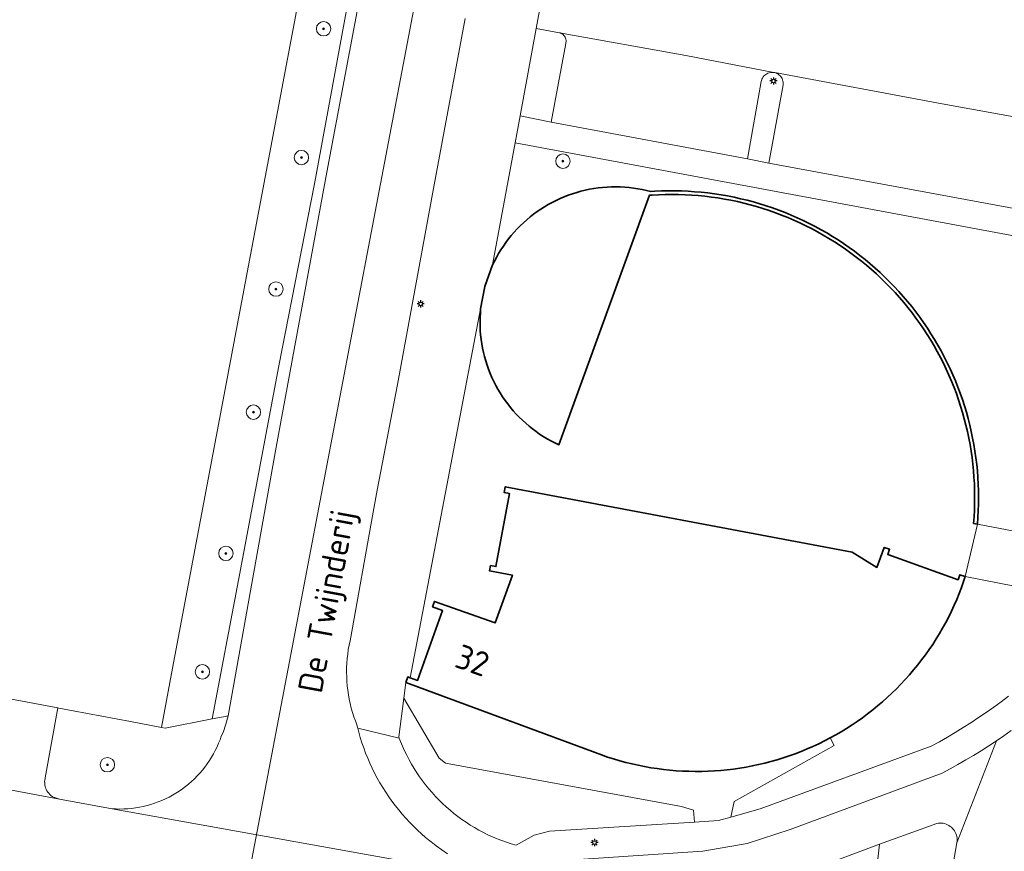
# Model space of a CAD drawing. Header units: metres. Extents: x 152610 to 160096, y 456114 to 462495.
# Tile 345 of 656: x 157721 to 157775, y 459919 to 459965. Entities that reach past the tile are written whole.
import ezdxf
from ezdxf.enums import TextEntityAlignment as Align

# ---------------------------------------------------------------- set-up
doc = ezdxf.new("R2010")
doc.units = ezdxf.units.M
doc.header["$LTSCALE"] = 0.5
doc.layers.get('0').update_dxf_attribs({"linetype": 'CONTINUOUS'})
for name, color, linetype, lineweight in [('B-PV-GR-BEPLANTING_CULTUUR_BODEMBEDEKKER-GV', 251, 'CONTINUOUS', 18), ('B-PV-GR-BEPLANTING_CULTUUR_HEESTERS-GV', 251, 'CONTINUOUS', 18), ('B-PV-GR-BOOM-S', 251, 'CONTINUOUS', 25), ('B-PV-GR-HAAG-GV', 251, 'CONTINUOUS', 13), ('B-PV-IE-MEUBILAIR-S', 251, 'CONTINUOUS', 25), ('B-PV-KW-KUNSTWERK_DUIKER-G', 251, 'CONTINUOUS', 18), ('B-PV-OG-BEBOUWING-GV', 6, 'CONTINUOUS', 35), ('B-PV-OG-BEBOUWING-T18', 1, 'CONTINUOUS', 18), ('B-PV-OG-TERREIN_BEGROEID-GV', 251, 'CONTINUOUS', 18), ('B-PV-OG-TOPOGRAFIE-T18', 1, 'CONTINUOUS', 18), ('B-PV-VH-GESLOTENVERHARDING_ASFALT-GV', 251, 'CONTINUOUS', 18), ('B-PV-VH-ONVERHARD_ZAND-GV', 251, 'CONTINUOUS', 18), ('B-PV-VH-OPENVERHARDING_BETONSTRAATSTEEN-GV', 251, 'CONTINUOUS', 18), ('B-PV-VH-OPENVERHARDING_TEGEL-GV', 251, 'CONTINUOUS', 18)]:
    doc.layers.add(name, color=color, linetype=linetype, lineweight=lineweight)
doc.styles.add('NLCS-ISO', font='NLCS-ISO.ttf')
doc.styles.add('NLCS-ISO-M750-T18', font='NLCS-ISO.ttf', dxfattribs={"height": 1.35})

# ---------------------------------------------------------------- blocks, each defined once
blk = doc.blocks.new('SIE-MEUBILAIR_PAAL_LICHTMAST-SO')
for points in [[(-0.62, 0), (-1, 0)], [(-0.71, 0.71), (-0.44, 0.44)], [(0, 1), (0, 0.62)], [(0.44, 0.44), (0.71, 0.71)], [(1, 0), (0.62, 0)], [(-0.71, -0.71), (-0.44, -0.44)], [(0, -0.62), (0, -1)], [(0.44, -0.44), (0.71, -0.71)]]:
    blk.add_lwpolyline(points)
blk.add_circle((0, 0), 0.5)
blk = doc.blocks.new('SGR-BOOM_GBKN-SO')
at = {"linetype": 'ByBlock', "lineweight": 18}
h = blk.add_hatch(color=0, dxfattribs=at)
h.dxf.hatch_style = 1
edge = h.paths.add_edge_path()
edge.add_arc((0, 0), 0.25, 0, 360)
at = {"color": 0, "linetype": 'ByBlock', "lineweight": 18}
for radius in [2, 0.25]:
    blk.add_circle((0, 0), radius, dxfattribs=at)
at = {"color": 0, "linetype": 'ByBlock', "lineweight": 18, "style": 'NLCS-ISO'}
blk.add_attdef('SOORT', (2.5, 0), '', height=1.5, dxfattribs=at)

msp = doc.modelspace()

# ---------------------------------------------------------------- linework, layer by layer
at = {"layer": 'B-PV-GR-BEPLANTING_CULTUUR_BODEMBEDEKKER-GV', "flags": 128}
for points in [[(157745.53, 460001.909), (157742.914, 460002.455), (157742.706, 460001.347), (157742.452, 460000), (157729.079, 459929.018), (157728.514, 459926.021), (157728.71, 459925.984), (157731.331, 459926.496), (157732.787, 459934.21), (157735.031, 459946.122), (157737.021, 459956.228), (157739.048, 459967.309), (157741.364, 459979.545), (157743.861, 459992.647)], [(157741.719, 459925.437), (157741.795, 459925.24), (157741.903, 459924.982), (157742.018, 459924.728), (157742.14, 459924.477), (157742.269, 459924.229), (157742.406, 459923.985), (157742.549, 459923.745), (157742.699, 459923.51), (157742.856, 459923.278), (157743.019, 459923.052), (157743.189, 459922.83), (157743.365, 459922.613), (157743.547, 459922.401), (157743.736, 459922.195), (157743.929, 459921.994), (157744.129, 459921.799), (157744.334, 459921.609), (157744.545, 459921.425), (157744.761, 459921.248), (157744.981, 459921.077), (157745.207, 459920.912), (157745.437, 459920.753), (157745.672, 459920.602), (157745.911, 459920.457), (157746.153, 459920.319), (157746.4, 459920.188), (157746.651, 459920.064), (157746.905, 459919.947), (157747.161, 459919.838), (157747.422, 459919.736), (157747.685, 459919.641), (157747.95, 459919.555), (157748.212, 459919.477), (157749.216, 459920.032), (157750.079, 459920.254), (157758.118, 459920.765), (157758.076, 459921.433), (157757.398, 459921.625), (157744.285, 459924.034), (157743.937, 459924.321), (157741.977, 459927.657), (157741.695, 459925.501)], [(157722.814, 459927.095), (157722.754, 459927.106), (157722.052, 459923.221), (157722.044, 459923.187), (157722.03, 459923.1), (157722.023, 459923.013), (157722.025, 459922.925), (157722.034, 459922.838), (157722.051, 459922.752), (157722.077, 459922.668), (157722.109, 459922.587), (157722.149, 459922.509), (157722.196, 459922.435), (157722.25, 459922.366), (157722.309, 459922.302), (157722.374, 459922.243), (157722.444, 459922.191), (157722.519, 459922.145), (157722.85, 459922.035), (157725.767, 459921.505), (157725.985, 459921.493), (157726.203, 459921.489), (157726.421, 459921.494), (157726.639, 459921.506), (157726.856, 459921.526), (157727.073, 459921.554), (157727.288, 459921.59), (157727.502, 459921.634), (157727.714, 459921.686), (157727.924, 459921.745), (157728.131, 459921.812), (157728.336, 459921.887), (157728.538, 459921.969), (157728.737, 459922.058), (157728.933, 459922.155), (157729.125, 459922.259), (157729.313, 459922.37), (157729.497, 459922.487), (157729.676, 459922.612), (157729.851, 459922.742), (157730.02, 459922.879), (157730.185, 459923.023), (157730.344, 459923.172), (157730.498, 459923.327), (157730.646, 459923.487), (157730.788, 459923.653), (157730.924, 459923.823), (157731.053, 459923.999), (157731.176, 459924.179), (157731.292, 459924.364), (157731.401, 459924.553), (157731.504, 459924.746), (157731.599, 459924.942), (157731.687, 459925.142), (157731.768, 459925.344), (157731.836, 459925.536), (157731.932, 459925.743), (157732.092, 459926.202), (157732.225, 459926.67), (157731.962, 459926.619), (157731.331, 459926.496), (157728.71, 459925.984), (157728.514, 459926.021), (157727.275, 459926.254), (157726.784, 459926.347)]]:
    msp.add_lwpolyline(points, close=True, dxfattribs=at)
for points in [[(157777.291, 459954.605), (157762.252, 459957.385), (157761.074, 459957.622), (157750.169, 459959.657), (157748.439, 459960.009), (157748.161, 459958.501), (157778.45, 459952.865)], [(157780.538, 459932.96), (157773.172, 459934.404), (157773.079, 459934.129), (157772.959, 459933.795), (157772.832, 459933.465), (157772.697, 459933.137), (157772.554, 459932.813), (157772.405, 459932.491), (157772.248, 459932.173), (157772.084, 459931.859), (157771.913, 459931.549), (157771.735, 459931.242), (157771.55, 459930.94), (157771.359, 459930.642), (157771.16, 459930.348), (157770.955, 459930.059), (157770.744, 459929.775), (157770.526, 459929.495), (157770.302, 459929.22), (157770.072, 459928.951), (157769.836, 459928.687), (157769.594, 459928.428), (157769.346, 459928.174), (157769.093, 459927.927), (157768.834, 459927.685), (157768.569, 459927.449), (157768.3, 459927.219), (157768.025, 459926.995), (157767.745, 459926.778), (157767.461, 459926.567), (157767.171, 459926.362), (157766.878, 459926.164), (157766.579, 459925.972), (157766.277, 459925.788), (157765.97, 459925.61), (157765.66, 459925.439), (157765.894, 459925.023), (157760.321, 459921.915), (157760.141, 459921.043), (157761.771, 459921.501), (157771.282, 459924.983), (157771.73, 459925.23), (157772.174, 459925.485), (157772.613, 459925.746), (157773.049, 459926.014), (157773.48, 459926.289), (157773.907, 459926.571), (157774.33, 459926.859), (157774.748, 459927.154), (157775.161, 459927.455), (157775.569, 459927.763)]]:
    msp.add_lwpolyline(points, dxfattribs=at)
at = {"layer": 'B-PV-GR-BEPLANTING_CULTUUR_HEESTERS-GV', "flags": 128}
msp.add_lwpolyline([(157750.625, 459964.626), (157749.333, 459964.861), (157748.439, 459960.009), (157750.169, 459959.657), (157750.971, 459964.022), (157750.986, 459964.082), (157750.993, 459964.143), (157750.992, 459964.204), (157750.983, 459964.265), (157750.966, 459964.324), (157750.942, 459964.38), (157750.91, 459964.433), (157750.872, 459964.481), (157750.828, 459964.524), (157750.779, 459964.561), (157750.726, 459964.591), (157750.669, 459964.614)], close=True, dxfattribs=at)
at = {"layer": 'B-PV-GR-HAAG-GV', "flags": 128}
msp.add_lwpolyline([(157746.152, 460001.78), (157745.53, 460001.909), (157743.861, 459992.647), (157741.364, 459979.545), (157739.048, 459967.309), (157737.021, 459956.228), (157735.031, 459946.122), (157732.787, 459934.21), (157731.331, 459926.496), (157731.962, 459926.619), (157732.225, 459926.67), (157734.878, 459941.597), (157737.707, 459956.878), (157740.761, 459973.114), (157745.817, 460000), (157746.114, 460001.582)], close=True, dxfattribs=at)
at = {"layer": 'B-PV-KW-KUNSTWERK_DUIKER-G', "flags": 128}
msp.add_lwpolyline([(157749.024, 460000), (157733.536, 459918.705)], dxfattribs=at)
at = {"layer": 'B-PV-OG-BEBOUWING-GV', "flags": 128}
for points in [[(157754.002, 459956.061), (157753.757, 459956.066), (157753.512, 459956.063), (157753.267, 459956.052), (157753.022, 459956.033), (157752.778, 459956.006), (157752.536, 459955.971), (157752.294, 459955.929), (157752.054, 459955.878), (157751.816, 459955.819), (157751.58, 459955.753), (157751.346, 459955.68), (157751.115, 459955.598), (157750.887, 459955.509), (157750.661, 459955.413), (157750.439, 459955.309), (157750.22, 459955.199), (157750.005, 459955.081), (157749.794, 459954.956), (157749.587, 459954.824), (157749.385, 459954.686), (157749.187, 459954.541), (157748.994, 459954.39), (157748.806, 459954.233), (157748.623, 459954.069), (157748.446, 459953.9), (157748.274, 459953.725), (157748.108, 459953.544), (157747.948, 459953.358), (157747.795, 459953.167), (157747.647, 459952.971), (157747.506, 459952.771), (157747.372, 459952.566), (157747.245, 459952.356), (157747.124, 459952.143), (157747.01, 459951.926), (157746.913, 459951.725), (157746.475, 459950.529), (157746.246, 459949.277), (157746.228, 459949.057), (157746.216, 459948.813), (157746.211, 459948.567), (157746.215, 459948.322), (157746.226, 459948.078), (157746.246, 459947.833), (157746.273, 459947.589), (157746.309, 459947.347), (157746.352, 459947.106), (157746.404, 459946.866), (157746.463, 459946.628), (157746.529, 459946.392), (157746.604, 459946.159), (157746.686, 459945.928), (157746.775, 459945.699), (157746.872, 459945.474), (157746.976, 459945.252), (157747.088, 459945.034), (157747.206, 459944.819), (157747.331, 459944.609), (157747.464, 459944.402), (157747.602, 459944.2), (157747.748, 459944.003), (157747.9, 459943.81), (157748.057, 459943.623), (157748.221, 459943.441), (157748.391, 459943.264), (157748.567, 459943.093), (157748.748, 459942.927), (157748.934, 459942.768), (157749.125, 459942.615), (157749.322, 459942.468), (157749.523, 459942.328), (157749.728, 459942.194), (157749.938, 459942.067), (157750.151, 459941.947), (157750.369, 459941.834), (157750.59, 459941.728), (157755.62, 459955.596), (157755.769, 459955.606), (157756.135, 459955.626), (157756.502, 459955.638), (157756.869, 459955.642), (157757.236, 459955.638), (157757.602, 459955.626), (157757.969, 459955.606), (157758.335, 459955.578), (157758.7, 459955.542), (157759.064, 459955.498), (157759.427, 459955.446), (157759.789, 459955.386), (157760.15, 459955.318), (157760.509, 459955.242), (157760.866, 459955.159), (157761.221, 459955.068), (157761.575, 459954.969), (157761.926, 459954.863), (157762.275, 459954.748), (157762.621, 459954.627), (157762.964, 459954.497), (157763.304, 459954.361), (157763.642, 459954.216), (157763.976, 459954.065), (157764.307, 459953.906), (157764.634, 459953.74), (157764.958, 459953.567), (157765.277, 459953.387), (157765.593, 459953.201), (157765.905, 459953.007), (157766.212, 459952.806), (157766.515, 459952.599), (157766.813, 459952.385), (157767.106, 459952.165), (157767.395, 459951.939), (157767.679, 459951.706), (157767.957, 459951.467), (157768.23, 459951.222), (157768.498, 459950.972), (157768.76, 459950.715), (157769.017, 459950.453), (157769.268, 459950.185), (157769.513, 459949.912), (157769.752, 459949.633), (157769.984, 459949.35), (157770.211, 459949.061), (157770.431, 459948.768), (157770.645, 459948.47), (157770.852, 459948.167), (157771.053, 459947.86), (157771.247, 459947.548), (157771.434, 459947.233), (157771.614, 459946.913), (157771.787, 459946.589), (157771.953, 459946.262), (157772.111, 459945.931), (157772.263, 459945.597), (157772.407, 459945.26), (157772.544, 459944.92), (157772.673, 459944.576), (157772.795, 459944.23), (157772.909, 459943.881), (157773.016, 459943.53), (157773.115, 459943.177), (157773.206, 459942.822), (157773.29, 459942.464), (157773.365, 459942.106), (157773.433, 459941.745), (157773.493, 459941.383), (157773.545, 459941.02), (157773.589, 459940.656), (157773.625, 459940.291), (157773.654, 459939.925), (157773.674, 459939.558), (157773.686, 459939.192), (157773.69, 459938.825), (157773.686, 459938.458), (157773.675, 459938.091), (157773.655, 459937.725), (157773.627, 459937.359), (157773.844, 459937.325), (157773.872, 459937.693), (157773.891, 459938.062), (157773.903, 459938.431), (157773.907, 459938.801), (157773.902, 459939.17), (157773.89, 459939.54), (157773.869, 459939.908), (157773.841, 459940.277), (157773.805, 459940.644), (157773.76, 459941.011), (157773.708, 459941.377), (157773.648, 459941.741), (157773.58, 459942.104), (157773.504, 459942.466), (157773.421, 459942.826), (157773.329, 459943.184), (157773.23, 459943.539), (157773.123, 459943.893), (157773.009, 459944.244), (157772.887, 459944.593), (157772.757, 459944.939), (157772.62, 459945.282), (157772.476, 459945.622), (157772.324, 459945.959), (157772.165, 459946.292), (157771.999, 459946.622), (157771.826, 459946.948), (157771.645, 459947.271), (157771.458, 459947.589), (157771.264, 459947.903), (157771.063, 459948.214), (157770.856, 459948.519), (157770.641, 459948.82), (157770.421, 459949.117), (157770.194, 459949.408), (157769.961, 459949.694), (157769.721, 459949.976), (157769.476, 459950.252), (157769.225, 459950.523), (157768.968, 459950.788), (157768.705, 459951.048), (157768.437, 459951.302), (157768.163, 459951.549), (157767.884, 459951.792), (157767.599, 459952.027), (157767.31, 459952.257), (157767.016, 459952.481), (157766.717, 459952.698), (157766.413, 459952.908), (157766.105, 459953.112), (157765.793, 459953.309), (157765.476, 459953.499), (157765.155, 459953.683), (157764.831, 459953.859), (157764.503, 459954.028), (157764.171, 459954.19), (157763.835, 459954.345), (157763.497, 459954.493), (157763.155, 459954.633), (157762.81, 459954.766), (157762.463, 459954.891), (157762.113, 459955.009), (157761.76, 459955.12), (157761.405, 459955.222), (157761.048, 459955.317), (157760.689, 459955.404), (157760.328, 459955.483), (157759.966, 459955.555), (157759.602, 459955.618), (157759.237, 459955.674), (157758.87, 459955.722), (157758.503, 459955.762), (157758.135, 459955.793), (157757.767, 459955.817), (157757.398, 459955.833), (157757.028, 459955.841), (157756.659, 459955.841), (157756.29, 459955.833), (157755.92, 459955.817), (157755.695, 459955.803), (157755.457, 459955.863), (157755.218, 459955.916), (157754.977, 459955.961), (157754.734, 459955.998), (157754.491, 459956.027), (157754.247, 459956.048)], [(157766.882, 459935.773), (157747.61, 459939.395), (157747.552, 459939.081), (157747.847, 459939.026), (157747.095, 459934.965), (157746.8, 459935.02), (157746.744, 459934.72), (157748.013, 459934.486), (157747.054, 459931.833), (157743.678, 459933.025), (157743.571, 459932.723), (157744.118, 459932.53), (157742.744, 459928.635), (157742.325, 459928.783), (157742.197, 459928.828), (157742.091, 459928.53), (157742.297, 459928.454), (157752.96, 459924.498), (157753.295, 459924.382), (157753.633, 459924.274), (157753.972, 459924.174), (157754.314, 459924.081), (157754.659, 459923.996), (157755.004, 459923.919), (157755.352, 459923.85), (157755.701, 459923.788), (157756.051, 459923.735), (157756.403, 459923.689), (157756.755, 459923.651), (157757.108, 459923.622), (157757.462, 459923.6), (157757.816, 459923.586), (157758.17, 459923.58), (157758.525, 459923.582), (157758.879, 459923.593), (157759.233, 459923.611), (157759.586, 459923.637), (157759.939, 459923.671), (157760.291, 459923.713), (157760.642, 459923.763), (157760.991, 459923.821), (157761.339, 459923.887), (157761.686, 459923.961), (157762.031, 459924.042), (157762.374, 459924.132), (157762.715, 459924.229), (157763.053, 459924.333), (157763.389, 459924.446), (157763.723, 459924.565), (157764.054, 459924.693), (157764.381, 459924.827), (157764.706, 459924.969), (157765.027, 459925.119), (157765.345, 459925.275), (157765.66, 459925.439), (157765.97, 459925.61), (157766.277, 459925.788), (157766.579, 459925.972), (157766.878, 459926.164), (157767.171, 459926.362), (157767.461, 459926.567), (157767.745, 459926.778), (157768.025, 459926.995), (157768.3, 459927.219), (157768.569, 459927.449), (157768.834, 459927.685), (157769.093, 459927.927), (157769.346, 459928.174), (157769.594, 459928.428), (157769.836, 459928.687), (157770.072, 459928.951), (157770.302, 459929.22), (157770.526, 459929.495), (157770.744, 459929.775), (157770.955, 459930.059), (157771.16, 459930.348), (157771.359, 459930.642), (157771.55, 459930.94), (157771.735, 459931.242), (157771.913, 459931.549), (157772.084, 459931.859), (157772.248, 459932.173), (157772.405, 459932.491), (157772.554, 459932.813), (157772.697, 459933.137), (157772.832, 459933.465), (157772.959, 459933.795), (157773.079, 459934.129), (157773.172, 459934.404), (157772.871, 459934.513), (157772.769, 459934.231), (157768.866, 459935.64), (157768.968, 459935.922), (157768.667, 459936.031), (157768.263, 459934.912)]]:
    msp.add_lwpolyline(points, close=True, dxfattribs=at)
at = {"layer": 'B-PV-OG-TERREIN_BEGROEID-GV', "flags": 128}
msp.add_lwpolyline([(157768.002, 459915.832), (157768.398, 459919.542), (157762.71, 459917.406)], dxfattribs=at)
at = {"layer": 'B-PV-VH-GESLOTENVERHARDING_ASFALT-GV', "flags": 128}
for points in [[(157775.719, 459925.849), (157775.31, 459925.56), (157774.908, 459925.286), (157772.704, 459919.609), (157771.967, 459915.386)], [(157762.71, 459917.406), (157768.398, 459919.542), (157771.586, 459920.696), (157771.672, 459920.709), (157771.758, 459920.714), (157771.846, 459920.71), (157771.932, 459920.699), (157772.017, 459920.68), (157772.1, 459920.653), (157772.18, 459920.619), (157772.257, 459920.578), (157772.329, 459920.529), (157772.397, 459920.475), (157772.459, 459920.414), (157772.516, 459920.348), (157772.567, 459920.277), (157772.61, 459920.201), (157772.647, 459920.122), (157772.676, 459920.04), (157772.697, 459919.956), (157772.711, 459919.87), (157772.717, 459919.783), (157772.714, 459919.696), (157772.704, 459919.609), (157774.908, 459925.286), (157774.896, 459925.278), (157774.477, 459925.002), (157774.054, 459924.733), (157773.627, 459924.471), (157773.196, 459924.216), (157772.76, 459923.968), (157772.321, 459923.726), (157771.878, 459923.492), (157763.444, 459920.345), (157761.056, 459919.575), (157758.584, 459919.147), (157750.025, 459918.57)]]:
    msp.add_lwpolyline(points, dxfattribs=at)
at = {"layer": 'B-PV-VH-ONVERHARD_ZAND-GV', "flags": 128}
msp.add_lwpolyline([(157746.152, 460001.78), (157745.53, 460001.909), (157743.861, 459992.647), (157741.364, 459979.545), (157739.048, 459967.309), (157737.021, 459956.228), (157735.031, 459946.122), (157732.787, 459934.21), (157731.331, 459926.496), (157731.962, 459926.619), (157732.225, 459926.67), (157734.878, 459941.597), (157737.707, 459956.878), (157740.761, 459973.114), (157745.817, 460000), (157746.114, 460001.582)], close=True, dxfattribs=at)
at = {"layer": 'B-PV-VH-OPENVERHARDING_BETONSTRAATSTEEN-GV', "flags": 128}
for points in [[(157740.761, 459973.114), (157737.707, 459956.878), (157734.878, 459941.597), (157732.225, 459926.67), (157732.092, 459926.202), (157731.932, 459925.743), (157731.836, 459925.536), (157731.768, 459925.344), (157731.687, 459925.142), (157731.599, 459924.942), (157731.504, 459924.746), (157731.401, 459924.553), (157731.292, 459924.364), (157731.176, 459924.179), (157731.053, 459923.999), (157730.924, 459923.823), (157730.788, 459923.653), (157730.646, 459923.487), (157730.498, 459923.327), (157730.344, 459923.172), (157730.185, 459923.023), (157730.02, 459922.879), (157729.851, 459922.742), (157729.676, 459922.612), (157729.497, 459922.487), (157729.313, 459922.37), (157729.125, 459922.259), (157728.933, 459922.155), (157728.737, 459922.058), (157728.538, 459921.969), (157728.336, 459921.887), (157728.131, 459921.812), (157727.924, 459921.745), (157727.714, 459921.686), (157727.502, 459921.634), (157727.288, 459921.59), (157727.073, 459921.554), (157726.856, 459921.526), (157726.639, 459921.506), (157726.421, 459921.494), (157726.203, 459921.489), (157725.985, 459921.493), (157725.767, 459921.505), (157747.626, 459917.571)], [(157750.426, 459970.788), (157749.333, 459964.861), (157750.625, 459964.626), (157757.64, 459963.356), (157762.525, 459962.42), (157762.584, 459962.409), (157771.687, 459960.705), (157778.65, 459959.446)], [(157744.412, 459919.009), (157743.781, 459919.445), (157743.662, 459919.535), (157743.421, 459919.723), (157743.186, 459919.918), (157742.955, 459920.118), (157742.731, 459920.325), (157742.511, 459920.537), (157742.297, 459920.755), (157742.089, 459920.979), (157741.887, 459921.208), (157741.691, 459921.442), (157741.501, 459921.682), (157741.317, 459921.926), (157741.14, 459922.175), (157740.97, 459922.428), (157740.806, 459922.686), (157740.649, 459922.948), (157740.499, 459923.214), (157740.355, 459923.484), (157740.22, 459923.758), (157740.091, 459924.035), (157739.969, 459924.315), (157739.855, 459924.598), (157739.749, 459924.885), (157739.649, 459925.174), (157739.558, 459925.465), (157739.474, 459925.759), (157739.415, 459925.975), (157739.349, 459926.216), (157739.285, 459926.383), (157739.202, 459926.621), (157739.126, 459926.861), (157739.059, 459927.104), (157738.999, 459927.349), (157738.946, 459927.595), (157738.902, 459927.843), (157738.865, 459928.092), (157738.836, 459928.342), (157738.815, 459928.593), (157738.803, 459928.845), (157738.798, 459929.097), (157738.801, 459929.349), (157738.813, 459929.6), (157738.832, 459929.851), (157738.859, 459930.102), (157738.894, 459930.351), (157738.937, 459930.599), (157738.988, 459930.846), (157740.268, 459937.984), (157740.504, 459939.211), (157741.617, 459945.083), (157743.655, 459956.174), (157745.382, 459965.41)], [(157778.65, 459959.446), (157771.687, 459960.705), (157762.584, 459962.409), (157762.635, 459962.394), (157762.7, 459962.367), (157762.762, 459962.334), (157762.819, 459962.293), (157762.871, 459962.247), (157762.918, 459962.194), (157762.959, 459962.137), (157762.992, 459962.075), (157763.019, 459962.01), (157763.038, 459961.942), (157763.049, 459961.873), (157763.052, 459961.803), (157763.047, 459961.733), (157762.252, 459957.385), (157777.291, 459954.605)], [(157698.699, 459926.581), (157722.85, 459922.035), (157722.519, 459922.145), (157722.444, 459922.191), (157722.374, 459922.243), (157722.309, 459922.302), (157722.25, 459922.366), (157722.196, 459922.435), (157722.149, 459922.509), (157722.109, 459922.587), (157722.077, 459922.668), (157722.051, 459922.752), (157722.034, 459922.838), (157722.025, 459922.925), (157722.023, 459923.013), (157722.03, 459923.1), (157722.044, 459923.187), (157722.052, 459923.221), (157722.754, 459927.106), (157717.311, 459928.131)], [(157747.626, 459917.571), (157725.767, 459921.505), (157722.85, 459922.035), (157698.699, 459926.581)]]:
    msp.add_lwpolyline(points, dxfattribs=at)
for points in [[(157757.64, 459963.356), (157750.625, 459964.626), (157750.669, 459964.614), (157750.726, 459964.591), (157750.779, 459964.561), (157750.828, 459964.524), (157750.872, 459964.481), (157750.91, 459964.433), (157750.942, 459964.38), (157750.966, 459964.324), (157750.983, 459964.265), (157750.992, 459964.204), (157750.993, 459964.143), (157750.986, 459964.082), (157750.971, 459964.022), (157750.169, 459959.657), (157761.074, 459957.622), (157761.824, 459961.91), (157761.84, 459961.979), (157761.864, 459962.045), (157761.895, 459962.109), (157761.933, 459962.168), (157761.977, 459962.223), (157762.027, 459962.272), (157762.083, 459962.315), (157762.143, 459962.352), (157762.207, 459962.382), (157762.274, 459962.404), (157762.343, 459962.419), (157762.413, 459962.426), (157762.484, 459962.424), (157762.525, 459962.42)], [(157742.091, 459928.53), (157741.977, 459927.657), (157743.937, 459924.321), (157744.285, 459924.034), (157757.398, 459921.625), (157758.076, 459921.433), (157758.118, 459920.765), (157759.456, 459920.85), (157760.141, 459921.043), (157760.321, 459921.915), (157765.894, 459925.023), (157765.66, 459925.439), (157765.345, 459925.275), (157765.027, 459925.119), (157764.706, 459924.969), (157764.381, 459924.827), (157764.054, 459924.693), (157763.723, 459924.565), (157763.389, 459924.446), (157763.053, 459924.333), (157762.715, 459924.229), (157762.374, 459924.132), (157762.031, 459924.042), (157761.686, 459923.961), (157761.339, 459923.887), (157760.991, 459923.821), (157760.642, 459923.763), (157760.291, 459923.713), (157759.939, 459923.671), (157759.586, 459923.637), (157759.233, 459923.611), (157758.879, 459923.593), (157758.525, 459923.582), (157758.17, 459923.58), (157757.816, 459923.586), (157757.462, 459923.6), (157757.108, 459923.622), (157756.755, 459923.651), (157756.403, 459923.689), (157756.051, 459923.735), (157755.701, 459923.788), (157755.352, 459923.85), (157755.004, 459923.919), (157754.659, 459923.996), (157754.314, 459924.081), (157753.972, 459924.174), (157753.633, 459924.274), (157753.295, 459924.382), (157752.96, 459924.498), (157742.297, 459928.454)]]:
    msp.add_lwpolyline(points, close=True, dxfattribs=at)
at = {"layer": 'B-PV-VH-OPENVERHARDING_TEGEL-GV', "flags": 128}
for points in [[(157745.382, 459965.41), (157743.655, 459956.174), (157741.617, 459945.083), (157740.504, 459939.211), (157740.268, 459937.984), (157738.988, 459930.846), (157738.937, 459930.599), (157738.894, 459930.351), (157738.859, 459930.102), (157738.832, 459929.851), (157738.813, 459929.6), (157738.801, 459929.349), (157738.798, 459929.097), (157738.803, 459928.845), (157738.815, 459928.593), (157738.836, 459928.342), (157738.865, 459928.092), (157738.902, 459927.843), (157738.946, 459927.595), (157738.999, 459927.349), (157739.059, 459927.104), (157739.126, 459926.861), (157739.202, 459926.621), (157739.285, 459926.383), (157739.349, 459926.216), (157739.415, 459925.975), (157741.719, 459925.437), (157741.695, 459925.501), (157741.977, 459927.657), (157742.091, 459928.53), (157742.197, 459928.828), (157742.325, 459928.783), (157746.246, 459949.277), (157746.475, 459950.529), (157746.913, 459951.725), (157748.161, 459958.501), (157748.439, 459960.009), (157749.333, 459964.861), (157750.426, 459970.788)], [(157775.569, 459927.763), (157775.161, 459927.455), (157774.748, 459927.154), (157774.33, 459926.859), (157773.907, 459926.571), (157773.48, 459926.289), (157773.049, 459926.014), (157772.613, 459925.746), (157772.174, 459925.485), (157771.73, 459925.23), (157771.282, 459924.983), (157761.771, 459921.501), (157760.141, 459921.043), (157759.456, 459920.85), (157758.118, 459920.765), (157750.079, 459920.254), (157749.216, 459920.032), (157748.212, 459919.477), (157747.95, 459919.555), (157747.685, 459919.641), (157747.422, 459919.736), (157747.161, 459919.838), (157746.905, 459919.947), (157746.651, 459920.064), (157746.4, 459920.188), (157746.153, 459920.319), (157745.911, 459920.457), (157745.672, 459920.602), (157745.437, 459920.753), (157745.207, 459920.912), (157744.981, 459921.077), (157744.761, 459921.248), (157744.545, 459921.425), (157744.334, 459921.609), (157744.129, 459921.799), (157743.929, 459921.994), (157743.736, 459922.195), (157743.547, 459922.401), (157743.365, 459922.613), (157743.189, 459922.83), (157743.019, 459923.052), (157742.856, 459923.278), (157742.699, 459923.51), (157742.549, 459923.745), (157742.406, 459923.985), (157742.269, 459924.229), (157742.14, 459924.477), (157742.018, 459924.728), (157741.903, 459924.982), (157741.795, 459925.24), (157741.719, 459925.437), (157739.415, 459925.975), (157739.474, 459925.759), (157739.558, 459925.465), (157739.649, 459925.174), (157739.749, 459924.885), (157739.855, 459924.598), (157739.969, 459924.315), (157740.091, 459924.035), (157740.22, 459923.758), (157740.355, 459923.484), (157740.499, 459923.214), (157740.649, 459922.948), (157740.806, 459922.686), (157740.97, 459922.428), (157741.14, 459922.175), (157741.317, 459921.926), (157741.501, 459921.682), (157741.691, 459921.442), (157741.887, 459921.208), (157742.089, 459920.979), (157742.297, 459920.755), (157742.511, 459920.537), (157742.731, 459920.325), (157742.955, 459920.118), (157743.186, 459919.918), (157743.421, 459919.723), (157743.662, 459919.535), (157743.781, 459919.445), (157744.412, 459919.009)], [(157750.025, 459918.57), (157758.584, 459919.147), (157761.056, 459919.575), (157763.444, 459920.345), (157771.878, 459923.492), (157772.321, 459923.726), (157772.76, 459923.968), (157773.196, 459924.216), (157773.627, 459924.471), (157774.054, 459924.733), (157774.477, 459925.002), (157774.896, 459925.278), (157774.908, 459925.286), (157775.31, 459925.56), (157775.719, 459925.849)], [(157771.967, 459915.386), (157772.704, 459919.609), (157772.714, 459919.696), (157772.717, 459919.783), (157772.711, 459919.87), (157772.697, 459919.956), (157772.676, 459920.04), (157772.647, 459920.122), (157772.61, 459920.201), (157772.567, 459920.277), (157772.516, 459920.348), (157772.459, 459920.414), (157772.397, 459920.475), (157772.329, 459920.529), (157772.257, 459920.578), (157772.18, 459920.619), (157772.1, 459920.653), (157772.017, 459920.68), (157771.932, 459920.699), (157771.846, 459920.71), (157771.758, 459920.714), (157771.672, 459920.709), (157771.586, 459920.696), (157768.398, 459919.542), (157768.002, 459915.832)]]:
    msp.add_lwpolyline(points, dxfattribs=at)
for points in [[(157762.484, 459962.424), (157762.413, 459962.426), (157762.343, 459962.419), (157762.274, 459962.404), (157762.207, 459962.382), (157762.143, 459962.352), (157762.083, 459962.315), (157762.027, 459962.272), (157761.977, 459962.223), (157761.933, 459962.168), (157761.895, 459962.109), (157761.864, 459962.045), (157761.84, 459961.979), (157761.824, 459961.91), (157761.074, 459957.622), (157762.252, 459957.385), (157763.047, 459961.733), (157763.052, 459961.803), (157763.049, 459961.873), (157763.038, 459961.942), (157763.019, 459962.01), (157762.992, 459962.075), (157762.959, 459962.137), (157762.918, 459962.194), (157762.871, 459962.247), (157762.819, 459962.293), (157762.762, 459962.334), (157762.7, 459962.367), (157762.635, 459962.394), (157762.584, 459962.409), (157762.525, 459962.42)], [(157775.5, 459937.013), (157773.844, 459937.325), (157773.172, 459934.404), (157780.538, 459932.96), (157781.151, 459935.948), (157780.14, 459936.139)]]:
    msp.add_lwpolyline(points, close=True, dxfattribs=at)

# ---------------------------------------------------------------- block references
at = {"layer": 'B-PV-GR-BOOM-S', "xscale": 0.2, "yscale": 0.2, "zscale": 0.2}
for p in [(157737.522, 459964.846), (157736.289, 459957.69), (157750.817, 459957.491), (157734.874, 459950.384), (157733.624, 459943.544), (157732.092, 459935.697), (157730.787, 459929.113), (157725.51, 459923.954)]:
    msp.add_blockref('SGR-BOOM_GBKN-SO', p, dxfattribs=at)
at = {"layer": 'B-PV-IE-MEUBILAIR-S', "xscale": 0.2, "yscale": 0.2, "zscale": 0.2}
for p in [(157762.514, 459961.947), (157742.91, 459949.558), (157752.571, 459919.628)]:
    msp.add_blockref('SIE-MEUBILAIR_PAAL_LICHTMAST-SO', p, dxfattribs=at)

# ---------------------------------------------------------------- texts
at = {"layer": 'B-PV-OG-BEBOUWING-T18', "style": 'NLCS-ISO-M750-T18'}
msp.add_text('32', height=1.35, rotation=340.6, dxfattribs=at).set_placement((157745.789, 459929.751), align=Align.MIDDLE)
at = {"layer": 'B-PV-OG-TOPOGRAFIE-T18', "style": 'NLCS-ISO-M750-T18'}
msp.add_text('De Twijnderij', height=1.35, rotation=79.6, dxfattribs=at).set_placement((157737.867, 459932.995), align=Align.MIDDLE)

doc.saveas('drawing.dxf')
